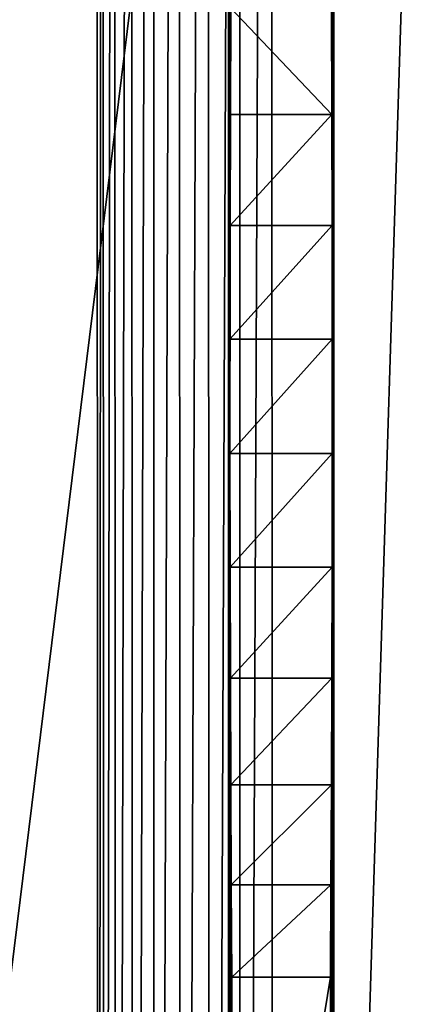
# Model space of a CAD drawing. Header units: metres. Extents: x -206 to 75, y -104 to 104.
# Tile 1015 of 1056: x 26.43 to 33.3, y -10.39 to 6.44. Entities that reach past the tile are written whole.
import ezdxf

# ---------------------------------------------------------------- set-up
doc = ezdxf.new("R2010")
doc.units = ezdxf.units.M
doc.layers.add('solid_01_1-CONSUMER_THERM_B_125288', color=7, linetype='CONTINUOUS')

msp = doc.modelspace()

# ---------------------------------------------------------------- linework, layer by layer
at = {"layer": 'solid_01_1-CONSUMER_THERM_B_125288'}
for points in [[(-27.776106, 66.214066), (28.050987, 67.836098), (-27.757145, -66.232315)], [(28.050987, 67.836098), (-27.757065, -66.785934), (-27.757145, -66.232315)], [(28.050987, 67.836098), (27.851068, 67.319839), (-27.757065, -66.785934)], [(27.851068, 67.319839), (27.74942, 66.775635), (-27.757065, -66.785934)], [(27.74942, 66.775635), (-28.058632, -67.846397), (-27.858715, -67.330139)], [(27.74942, 66.775635), (27.749498, 66.222015), (-28.058632, -67.846397)], [(27.74942, 66.775635), (-27.858715, -67.330139), (-27.757065, -66.785934)], [(27.749498, 66.222015), (27.768459, -66.224365), (-28.058632, -67.846397)], [(27.749498, 66.222015), (27.851305, 65.677841), (27.768459, -66.224365)], [(27.851305, 65.677841), (27.87011, -65.680161), (27.768459, -66.224365)], [(27.851305, 65.677841), (28.051369, 65.161636), (27.87011, -65.680161)], [(28.051369, 65.161636), (28.070026, -65.163902), (27.87011, -65.680161)], [(28.051369, 65.161636), (28.34288, 64.690987), (28.070026, -65.163902)], [(28.34288, 64.690987), (28.361403, -64.693169), (28.070026, -65.163902)], [(28.34288, 64.690987), (28.715908, 64.281921), (28.361403, -64.693169)], [(28.715908, 64.281921), (28.734314, -64.283997), (28.361403, -64.693169)], [(28.715908, 64.281921), (29.157747, 63.948364), (28.734314, -64.283997)], [(29.157747, 63.948364), (29.176058, -63.95031), (28.734314, -64.283997)], [(29.157747, 63.948364), (29.653353, 63.701675), (29.176058, -63.95031)], [(29.653353, 63.701675), (29.671591, -63.703476), (29.176058, -63.95031)], [(29.653353, 63.701675), (30.185843, 63.550251), (29.671591, -63.703476)], [(30.185843, 63.550251), (30.204039, -63.551903), (29.671591, -63.703476)], [(30.185843, 63.550251), (30.737085, 63.499252), (30.204039, -63.551903)], [(30.737085, 63.499252), (30.755268, -63.500744), (30.204039, -63.551903)], [(34.737087, 63.499825), (30.755268, -63.500744), (30.737085, 63.499252)], [(34.737087, 63.499825), (34.755268, -63.500172), (30.755268, -63.500744)], [(-37.500069, 41.072453, 108.410858), (37.499931, 41.072487, 108.410858), (-37.500031, -41.072514, 108.410858)], [(37.499931, 41.072487, 108.410858), (37.499969, -41.072479, 108.410858), (-37.500031, -41.072514, 108.410858)], [(-42.500034, -37.500031, 108.5), (42.499931, 37.500008, 108.5), (-42.500069, 37.499969, 108.5)], [(-42.500034, -37.500031, 108.5), (42.499966, -37.499992, 108.5), (42.499931, 37.500008, 108.5)], [(-25.00004, -20.258713, 6), (29.999941, 20.300001, 6), (24.999941, 20.258688, 6)], [(-25.00004, -20.258713, 6), (24.99996, -20.25869, 6), (29.999941, 20.300001, 6)], [(24.99996, -20.25869, 6), (29.99996, -20.299997, 6), (29.999941, 20.300001, 6)], [(30.028555, 2.922323, 9.277987), (29.999941, 20.300001, 6), (29.99996, -20.299997, 6)], [(30.028555, 2.922323, 9.277987), (30.057537, 20.242405, 12.6), (29.999941, 20.300001, 6)], [(30.028555, 2.922323, 9.277987), (30.032829, 4.818521, 9.76799), (30.057537, 20.242405, 12.6)], [(30.032829, 4.818521, 9.76799), (30.039162, 6.638673, 10.493651), (30.057537, 20.242405, 12.6)], [(31.767065, 4.81856, 9.768003), (31.79994, 18.500002, 6), (31.760731, 6.638705, 10.493666)], [(31.771341, 2.92234, 9.27799), (31.79994, 18.500002, 6), (31.767065, 4.81856, 9.768003)], [(31.773499, 0.979706, 9.030996), (31.79994, 18.500002, 6), (31.771341, 2.92234, 9.27799)], [(31.771345, -2.922335, 9.27799), (31.799959, -18.499998, 6), (31.79994, 18.500002, 6)], [(31.771345, -2.922335, 9.27799), (31.79994, 18.500002, 6), (31.773499, -0.979701, 9.030996)], [(31.773499, -0.979701, 9.030996), (31.79994, 18.500002, 6), (31.773499, 0.979706, 9.030996)], [(31.799959, -18.499998, 6), (39.999943, 18.500006, 6), (31.79994, 18.500002, 6)], [(31.799959, -18.499998, 6), (39.999958, -18.499994, 6), (39.999943, 18.500006, 6)], [(31.767065, 4.81856, 9.768003), (30.039162, 6.638673, 10.493651), (30.032829, 4.818521, 9.76799)], [(31.767065, 4.81856, 9.768003), (31.760731, 6.638705, 10.493666), (30.039162, 6.638673, 10.493651)], [(31.767065, 4.81856, 9.768003), (30.032829, 4.818521, 9.76799), (30.028555, 2.922323, 9.277987)], [(31.771341, 2.92234, 9.27799), (31.767065, 4.81856, 9.768003), (30.028555, 2.922323, 9.277987)], [(30.0264, 0.97969, 9.030995), (30.028555, 2.922323, 9.277987), (29.99996, -20.299997, 6)], [(31.771341, 2.92234, 9.27799), (30.028555, 2.922323, 9.277987), (30.0264, 0.97969, 9.030995)], [(31.773499, 0.979706, 9.030996), (31.771341, 2.92234, 9.27799), (30.0264, 0.97969, 9.030995)], [(30.026402, -0.979686, 9.030995), (30.0264, 0.97969, 9.030995), (29.99996, -20.299997, 6)], [(31.773499, 0.979706, 9.030996), (30.0264, 0.97969, 9.030995), (30.026402, -0.979686, 9.030995)], [(31.773499, -0.979701, 9.030996), (31.773499, 0.979706, 9.030996), (30.026402, -0.979686, 9.030995)], [(30.028557, -2.922319, 9.277987), (30.026402, -0.979686, 9.030995), (29.99996, -20.299997, 6)], [(31.773499, -0.979701, 9.030996), (30.026402, -0.979686, 9.030995), (30.028557, -2.922319, 9.277987)], [(31.771345, -2.922335, 9.27799), (31.773499, -0.979701, 9.030996), (30.028557, -2.922319, 9.277987)], [(30.032835, -4.818517, 9.76799), (30.028557, -2.922319, 9.277987), (29.99996, -20.299997, 6)], [(31.771345, -2.922335, 9.27799), (30.028557, -2.922319, 9.277987), (30.032835, -4.818517, 9.76799)], [(31.767069, -4.818555, 9.768003), (31.771345, -2.922335, 9.27799), (30.032835, -4.818517, 9.76799)], [(31.767069, -4.818555, 9.768003), (31.799959, -18.499998, 6), (31.771345, -2.922335, 9.27799)], [(30.039169, -6.638669, 10.493651), (30.032835, -4.818517, 9.76799), (29.99996, -20.299997, 6)], [(31.767069, -4.818555, 9.768003), (30.032835, -4.818517, 9.76799), (30.039169, -6.638669, 10.493651)], [(31.760736, -6.6387, 10.493666), (31.767069, -4.818555, 9.768003), (30.039169, -6.638669, 10.493651)], [(31.760736, -6.6387, 10.493666), (31.799959, -18.499998, 6), (31.767069, -4.818555, 9.768003)], [(30.047447, -8.351441, 11.442305), (30.039169, -6.638669, 10.493651), (29.99996, -20.299997, 6)], [(31.760736, -6.6387, 10.493666), (30.039169, -6.638669, 10.493651), (30.047447, -8.351441, 11.442305)], [(31.752459, -8.35146, 11.442317), (31.760736, -6.6387, 10.493666), (30.047447, -8.351441, 11.442305)], [(31.752459, -8.35146, 11.442317), (31.799959, -18.499998, 6), (31.760736, -6.6387, 10.493666)], [(30.047447, -8.351441, 11.442305), (29.99996, -20.299997, 6), (30.057552, -9.931766, 12.6)], [(31.752459, -8.35146, 11.442317), (30.047447, -8.351441, 11.442305), (30.057552, -9.931766, 12.6)], [(31.752459, -8.35146, 11.442317), (30.057552, -9.931766, 12.6), (31.742357, -9.931765, 12.6)], [(31.752459, -8.35146, 11.442317), (31.742357, -9.931765, 12.6), (31.799959, -18.499998, 6)], [(30.057556, -20.242401, 12.6), (30.057552, -9.931766, 12.6), (29.99996, -20.299997, 6)], [(30.057556, -20.242401, 12.6), (31.742357, -9.931765, 12.6), (30.057552, -9.931766, 12.6)], [(30.057556, -20.242401, 12.6), (31.742361, -18.557594, 12.6), (31.742357, -9.931765, 12.6)], [(31.742361, -18.557594, 12.6), (31.799959, -18.499998, 6), (31.742357, -9.931765, 12.6)]]:
    msp.add_3dface(points, dxfattribs=at)

doc.saveas('drawing.dxf')
